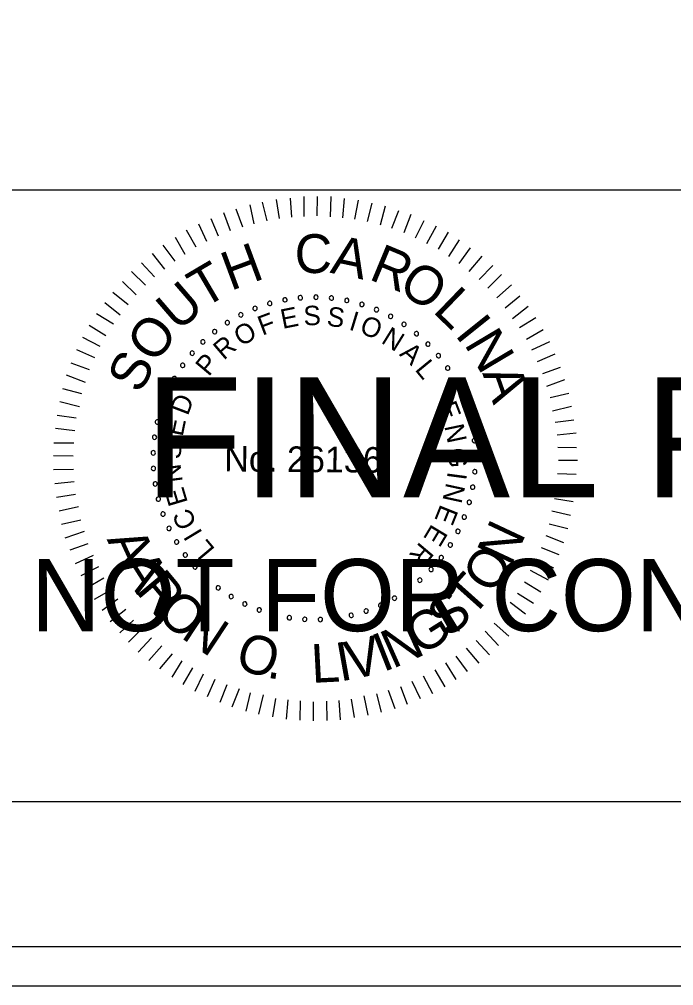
# Model space of a CAD drawing. Extents: x 967 to 1623, y 964 to 7064.
# Drawn here: x 1170.56 to 1189.3, y 6003.72 to 6031.36 of the extents above; entities that cross this region are included whole.
import ezdxf

# ---------------------------------------------------------------- set-up
doc = ezdxf.new("R2010")
doc.units = 0
for name, color, linetype in [('RD_SHT_Bndy', 7, 'Continuous'), ('RD_SHT_IplotShp', 7, 'Continuous'), ('RD_SHT_Misc1', 7, 'Continuous'), ('RD_SHT_Misc2', 7, 'Continuous'), ('RD_Sketch1', 7, 'Continuous')]:
    doc.layers.add(name, color=color, linetype=linetype)

msp = doc.modelspace()

# ---------------------------------------------------------------- linework, layer by layer
at = {"layer": 'RD_SHT_Bndy'}
for p, q in [((996.114, 6026.486), (1323.886, 6026.486)), ((1323.886, 6008.983), (996.114, 6008.983))]:
    msp.add_line(p, q, dxfattribs=at)
at = {"layer": 'RD_SHT_IplotShp'}
for points in [[(967.409, 6003.72), (1326.285, 6003.72), (1326.285, 6223.72), (967.409, 6223.72)], [(988.525, 6004.84), (1326.285, 6004.84), (1326.285, 6222.6), (988.525, 6222.6)]]:
    msp.add_lwpolyline(points, close=True, dxfattribs=at)
at = {"layer": 'RD_SHT_Misc1'}
for p, q in [((1177.287, 6025.508), (1177.169, 6026.054)), ((1177.657, 6025.597), (1177.53, 6026.128)), ((1178.01, 6025.663), (1177.93, 6026.209)), ((1178.364, 6025.699), (1178.33, 6026.244)), ((1178.717, 6025.719), (1178.722, 6026.295)), ((1179.093, 6025.739), (1179.098, 6026.292)), ((1179.469, 6025.713), (1179.489, 6026.288)), ((1179.829, 6025.687), (1179.872, 6026.231)), ((1180.174, 6025.646), (1180.271, 6026.19)), ((1180.535, 6025.573), (1180.662, 6026.102)), ((1180.902, 6025.478), (1181.045, 6026.022)), ((1176.61, 6025.306), (1176.423, 6025.83)), ((1176.964, 6025.419), (1176.769, 6025.935)), ((1181.231, 6025.384), (1181.428, 6025.896)), ((1181.584, 6025.265), (1181.78, 6025.786)), ((1175.933, 6025.005), (1175.699, 6025.506)), ((1176.264, 6025.156), (1176.053, 6025.657)), ((1181.905, 6025.109), (1182.154, 6025.606)), ((1175.624, 6024.846), (1175.352, 6025.332)), ((1182.226, 6024.953), (1182.506, 6025.45)), ((1182.562, 6024.789), (1182.85, 6025.27)), ((1175.308, 6024.634), (1175.036, 6025.12)), ((1182.86, 6024.572), (1183.163, 6025.053)), ((1174.729, 6024.217), (1174.372, 6024.665)), ((1175.03, 6024.445), (1174.681, 6024.9)), ((1183.158, 6024.378), (1183.484, 6024.828)), ((1174.435, 6023.997), (1174.062, 6024.399)), ((1183.447, 6024.145), (1183.811, 6024.587)), ((1174.172, 6023.753), (1173.776, 6024.148)), ((1183.729, 6023.92), (1184.116, 6024.316)), ((1173.909, 6023.479), (1173.52, 6023.858)), ((1183.98, 6023.672), (1184.368, 6024.061)), ((1173.684, 6023.197), (1173.242, 6023.546)), ((1184.232, 6023.394), (1184.657, 6023.767)), ((1173.451, 6022.9), (1173.009, 6023.256)), ((1184.475, 6023.108), (1184.892, 6023.45)), ((1184.687, 6022.807), (1185.128, 6023.156)), ((1173.257, 6022.64), (1172.776, 6022.936)), ((1184.885, 6022.544), (1185.355, 6022.832)), ((1173.039, 6022.312), (1172.559, 6022.6)), ((1185.081, 6022.213), (1185.56, 6022.493)), ((1172.883, 6022.006), (1172.379, 6022.256)), ((1172.727, 6021.677), (1172.215, 6021.904)), ((1185.24, 6021.904), (1185.756, 6022.145)), ((1185.399, 6021.573), (1185.907, 6021.791)), ((1172.571, 6021.333), (1172.051, 6021.53)), ((1185.549, 6021.226), (1186.057, 6021.414)), ((1172.461, 6020.974), (1171.91, 6021.178)), ((1185.669, 6020.865), (1186.185, 6021.06)), ((1172.351, 6020.652), (1171.807, 6020.787)), ((1185.759, 6020.541), (1186.297, 6020.667)), ((1172.286, 6020.276), (1171.727, 6020.419)), ((1185.832, 6020.165), (1186.371, 6020.298)), ((1172.191, 6019.955), (1171.647, 6020.029)), ((1185.906, 6019.842), (1186.436, 6019.906)), ((1172.15, 6019.587), (1171.598, 6019.653)), ((1185.964, 6019.473), (1186.51, 6019.53)), ((1172.124, 6019.234), (1171.548, 6019.239)), ((1185.977, 6019.12), (1186.514, 6019.115)), ((1172.105, 6018.866), (1171.545, 6018.871)), ((1185.997, 6018.751), (1186.542, 6018.747)), ((1172.118, 6018.482), (1171.542, 6018.471)), ((1185.971, 6018.368), (1186.508, 6018.348)), ((1172.138, 6018.136), (1171.585, 6018.072)), ((1185.952, 6018.022), (1186.497, 6017.949)), ((1172.173, 6017.768), (1171.627, 6017.688)), ((1185.888, 6017.655), (1186.417, 6017.566)), ((1172.262, 6017.414), (1171.701, 6017.296)), ((1185.808, 6017.302), (1186.345, 6017.175)), ((1172.321, 6017.037), (1171.774, 6016.911)), ((1185.729, 6016.926), (1186.265, 6016.792)), ((1172.425, 6016.707), (1171.871, 6016.519)), ((1172.53, 6016.36), (1172.007, 6016.173)), ((1185.634, 6016.597), (1186.146, 6016.401)), ((1185.508, 6016.253), (1186.013, 6016.057)), ((1172.681, 6016.029), (1172.165, 6015.788)), ((1185.352, 6015.924), (1185.857, 6015.675)), ((1172.831, 6015.705), (1172.323, 6015.441)), ((1185.188, 6015.603), (1185.7, 6015.33)), ((1172.982, 6015.374), (1172.497, 6015.094)), ((1185.024, 6015.274), (1185.498, 6014.987)), ((1173.194, 6015.042), (1172.709, 6014.762)), ((1173.384, 6014.78), (1172.936, 6014.453)), ((1184.822, 6014.946), (1185.288, 6014.658)), ((1173.612, 6014.478), (1173.164, 6014.129)), ((1184.62, 6014.687), (1185.055, 6014.353)), ((1173.832, 6014.177), (1173.437, 6013.812)), ((1184.403, 6014.389), (1184.814, 6014.033)), ((1174.091, 6013.945), (1173.689, 6013.541)), ((1183.899, 6013.864), (1184.28, 6013.454)), ((1184.155, 6014.092), (1184.574, 6013.72)), ((1174.35, 6013.674), (1173.97, 6013.263)), ((1183.644, 6013.597), (1184.024, 6013.18)), ((1174.64, 6013.442), (1174.275, 6013.022)), ((1183.358, 6013.37), (1183.715, 6012.944)), ((1174.937, 6013.209), (1174.58, 6012.782)), ((1183.065, 6013.141), (1183.384, 6012.709)), ((1175.212, 6013.014), (1174.932, 6012.549)), ((1175.525, 6012.812), (1175.245, 6012.331)), ((1182.463, 6012.755), (1182.743, 6012.269)), ((1182.764, 6012.952), (1183.059, 6012.482)), ((1175.83, 6012.633), (1175.588, 6012.136)), ((1176.159, 6012.477), (1175.94, 6011.98)), ((1182.124, 6012.581), (1182.396, 6012.08)), ((1176.503, 6012.321), (1176.307, 6011.816)), ((1176.855, 6012.211), (1176.651, 6011.69)), ((1181.476, 6012.28), (1181.664, 6011.771)), ((1181.8, 6012.431), (1182.041, 6011.93)), ((1177.177, 6012.1), (1177.05, 6011.572)), ((1177.545, 6012.036), (1177.409, 6011.484)), ((1177.897, 6011.933), (1177.808, 6011.412)), ((1180.423, 6012.012), (1180.541, 6011.458)), ((1180.791, 6012.07), (1180.926, 6011.54)), ((1181.122, 6012.175), (1181.31, 6011.652)), ((1178.25, 6011.892), (1178.207, 6011.34)), ((1178.603, 6011.866), (1178.598, 6011.313)), ((1178.978, 6011.84), (1178.974, 6011.295)), ((1179.355, 6011.86), (1179.365, 6011.307)), ((1179.715, 6011.88), (1179.749, 6011.327)), ((1180.061, 6011.915), (1180.149, 6011.393))]:
    msp.add_line(p, q, dxfattribs=at)
for centre, start, end in [((1177.734, 6023.235), 16.1422, 196.1422), ((1178.168, 6023.337), 10.6038, 190.6038), ((1178.168, 6023.337), 190.6038, 10.6038), ((1178.609, 6023.397), 5.0653, 185.0653), ((1178.609, 6023.397), 185.0653, 5.0653), ((1179.055, 6023.414), 359.5268, 179.5268), ((1179.055, 6023.414), 179.5268, 359.5268), ((1179.5, 6023.388), 353.9884, 173.9884), ((1179.5, 6023.388), 173.9884, 353.9884), ((1179.94, 6023.319), 168.4499, 348.4499), ((1179.94, 6023.319), 348.4499, 168.4499), ((1180.372, 6023.208), 342.9114, 162.9114), ((1177.312, 6023.091), 21.6807, 201.6807), ((1177.312, 6023.091), 201.6807, 21.6807), ((1177.734, 6023.235), 196.1422, 16.1422), ((1180.372, 6023.208), 162.9114, 342.9114), ((1180.79, 6023.056), 157.373, 337.373), ((1180.79, 6023.056), 337.373, 157.373), ((1176.52, 6022.686), 32.7576, 212.7576), ((1176.52, 6022.686), 212.7576, 32.7576), ((1176.906, 6022.908), 27.2191, 207.2191), ((1176.906, 6022.908), 207.2191, 27.2191), ((1181.193, 6022.864), 151.8345, 331.8345), ((1181.193, 6022.864), 331.8345, 151.8345), ((1176.156, 6022.428), 38.2961, 218.2961), ((1176.156, 6022.428), 218.2961, 38.2961), ((1181.574, 6022.634), 146.2961, 326.2961), ((1181.574, 6022.634), 326.2961, 146.2961), ((1181.932, 6022.368), 320.7576, 140.7576), ((1175.82, 6022.135), 43.8345, 223.8345), ((1175.82, 6022.135), 223.8345, 43.8345), ((1181.932, 6022.368), 140.7576, 320.7576), ((1175.513, 6021.812), 49.373, 229.373), ((1182.263, 6022.069), 135.2191, 315.2191), ((1182.263, 6022.069), 315.2191, 135.2191), ((1175.513, 6021.812), 229.373, 49.373), ((1182.563, 6021.74), 129.6807, 309.6807), ((1182.563, 6021.74), 309.6807, 129.6807), ((1175.239, 6021.461), 54.9114, 234.9114), ((1175.239, 6021.461), 234.9114, 54.9114), ((1182.83, 6021.383), 124.1422, 304.1422), ((1182.83, 6021.383), 304.1422, 124.1422), ((1175, 6021.085), 60.4499, 240.4499), ((1175, 6021.085), 240.4499, 60.4499), ((1183.061, 6021.002), 118.6038, 298.6038), ((1183.061, 6021.002), 298.6038, 118.6038), ((1174.798, 6020.687), 65.9884, 245.9884), ((1174.798, 6020.687), 245.9884, 65.9884), ((1183.255, 6020.601), 113.0653, 293.0653), ((1183.255, 6020.601), 293.0653, 113.0653), ((1174.636, 6020.272), 71.5268, 251.5268), ((1174.636, 6020.272), 251.5268, 71.5268), ((1183.408, 6020.182), 107.5268, 287.5268), ((1183.408, 6020.182), 287.5268, 107.5268), ((1174.514, 6019.843), 77.0653, 257.0653), ((1174.514, 6019.843), 257.0653, 77.0653), ((1183.521, 6019.751), 101.9884, 281.9884), ((1183.521, 6019.751), 281.9884, 101.9884), ((1174.435, 6019.405), 82.6038, 262.6038), ((1174.435, 6019.405), 262.6038, 82.6038), ((1183.592, 6019.311), 96.4499, 276.4499), ((1183.592, 6019.311), 276.4499, 96.4499), ((1174.398, 6018.961), 88.1422, 268.1422), ((1174.398, 6018.961), 268.1422, 88.1422), ((1183.619, 6018.866), 90.9114, 270.9114), ((1183.619, 6018.866), 270.9114, 90.9114), ((1174.404, 6018.515), 93.6807, 273.6807), ((1174.404, 6018.515), 273.6807, 93.6807), ((1183.604, 6018.421), 85.373, 265.373), ((1183.604, 6018.421), 265.373, 85.373), ((1174.453, 6018.072), 99.2191, 279.2191), ((1174.453, 6018.072), 279.2191, 99.2191), ((1183.546, 6017.979), 79.8345, 259.8345), ((1183.546, 6017.979), 259.8345, 79.8345), ((1174.545, 6017.636), 104.7576, 284.7576), ((1174.545, 6017.636), 284.7576, 104.7576), ((1183.445, 6017.545), 74.2961, 254.2961), ((1183.445, 6017.545), 254.2961, 74.2961), ((1174.678, 6017.211), 110.2961, 290.2961), ((1174.678, 6017.211), 290.2961, 110.2961), ((1183.303, 6017.122), 68.7576, 248.7576), ((1183.303, 6017.122), 248.7576, 68.7576), ((1174.852, 6016.8), 115.8345, 295.8345), ((1174.852, 6016.8), 295.8345, 115.8345), ((1183.121, 6016.716), 63.2191, 243.2191), ((1183.121, 6016.716), 243.2191, 63.2191), ((1175.065, 6016.409), 121.373, 301.373), ((1175.065, 6016.409), 301.373, 121.373), ((1182.9, 6016.328), 57.6807, 237.6807), ((1182.9, 6016.328), 237.6807, 57.6807), ((1175.314, 6016.039), 126.9114, 306.9114), ((1175.314, 6016.039), 306.9114, 126.9114), ((1182.643, 6015.964), 52.1422, 232.1422), ((1182.643, 6015.964), 232.1422, 52.1422), ((1175.598, 6015.696), 132.4499, 312.4499), ((1175.598, 6015.696), 312.4499, 132.4499), ((1182.353, 6015.627), 46.6038, 226.6038), ((1182.353, 6015.627), 226.6038, 46.6038), ((1175.914, 6015.381), 137.9884, 317.9884), ((1175.914, 6015.381), 317.9884, 137.9884), ((1182.03, 6015.319), 41.0653, 221.0653), ((1182.03, 6015.319), 221.0653, 41.0653), ((1176.258, 6015.099), 143.5268, 323.5268), ((1176.258, 6015.099), 323.5268, 143.5268), ((1181.68, 6015.043), 35.5268, 215.5268), ((1181.68, 6015.043), 215.5268, 35.5268), ((1176.629, 6014.851), 149.0653, 329.0653), ((1176.629, 6014.851), 329.0653, 149.0653), ((1177.021, 6014.639), 334.6038, 154.6038), ((1181.305, 6014.803), 29.9884, 209.9884), ((1181.305, 6014.803), 209.9884, 29.9884), ((1177.021, 6014.639), 154.6038, 334.6038), ((1177.432, 6014.467), 160.1422, 340.1422), ((1177.432, 6014.467), 340.1422, 160.1422), ((1180.494, 6014.436), 18.9114, 198.9114), ((1180.494, 6014.436), 198.9114, 18.9114), ((1180.908, 6014.6), 24.4499, 204.4499), ((1180.908, 6014.6), 204.4499, 24.4499), ((1177.858, 6014.335), 165.6807, 345.6807), ((1177.858, 6014.335), 345.6807, 165.6807), ((1178.294, 6014.245), 351.2191, 171.2191), ((1178.294, 6014.245), 171.2191, 351.2191), ((1178.737, 6014.198), 356.7576, 176.7576), ((1178.737, 6014.198), 176.7576, 356.7576), ((1179.183, 6014.193), 2.2961, 182.2961), ((1179.183, 6014.193), 182.2961, 2.2961), ((1179.627, 6014.232), 7.8345, 187.8345), ((1179.627, 6014.232), 187.8345, 7.8345), ((1180.065, 6014.313), 13.373, 193.373), ((1180.065, 6014.313), 193.373, 13.373)]:
    msp.add_arc(centre, 0.0627, start, end, dxfattribs=at)
at = {"layer": 'RD_Sketch1'}
msp.add_lwpolyline([(967.409, 6003.72), (1326.285, 6003.72), (1326.285, 6223.72), (967.409, 6223.72)], close=True, dxfattribs=at)

# ---------------------------------------------------------------- texts
at = {"layer": 'RD_SHT_Misc1'}
for s, height, rotation, p in [('C', 1.11, 359.5482, (1178.442, 6024.108)), ('H', 1.11, 20.3637, (1176.614, 6023.587)), ('A', 1.11, 348.1981, (1179.439, 6024.115)), ('R', 1.11, 337.4344, (1180.541, 6023.937)), ('T', 1.11, 30.4992, (1175.828, 6023.072)), ('O', 1.108, 326.5869, (1181.366, 6023.609)), ('U', 1.11, 40.8022, (1175.102, 6022.403)), ('L', 1.11, 315.9488, (1182.373, 6023.003)), ('E', 0.557, 11.4103, (1178.103, 6022.503)), ('S', 0.557, 2.208, (1178.709, 6022.601)), ('S', 0.557, 352.6608, (1179.346, 6022.599)), ('I', 0.557, 343.1136, (1179.975, 6022.491)), ('O', 1.11, 52.0267, (1174.435, 6021.474)), ('F', 0.557, 20.6127, (1177.52, 6022.309)), ('O', 0.557, 338.4392, (1180.274, 6022.401)), ('I', 1.11, 308.6613, (1183.011, 6022.338)), ('O', 0.557, 30.8477, (1176.917, 6021.987)), ('N', 0.557, 328.2042, (1180.896, 6022.12)), ('N', 1.11, 300.7037, (1183.285, 6022.075)), ('R', 0.557, 40.3949, (1176.415, 6021.594)), ('A', 0.557, 318.657, (1181.424, 6021.762)), ('S', 1.108, 63.2511, (1174.029, 6020.619)), ('P', 0.557, 49.9421, (1175.985, 6021.124)), ('L', 0.557, 309.4546, (1181.869, 6021.339)), ('A', 1.11, 289.4792, (1183.814, 6021.243)), ('D', 0.557, 69.0364, (1175.386, 6020.003)), ('E', 0.557, 291.049, (1182.53, 6020.307)), ('E', 0.557, 78.2388, (1175.238, 6019.407)), ('N', 0.557, 281.8466, (1182.728, 6019.726)), ('S', 0.557, 87.786, (1175.187, 6018.772)), ('No. 26136', 0.7311, 359.5268, (1176.429, 6018.43)), ('G', 0.557, 272.2995, (1182.833, 6019.097)), ('N', 0.557, 97.3332, (1175.242, 6018.137)), ('I', 0.557, 262.4084, (1182.83, 6018.437)), ('N', 0.557, 257.7339, (1182.789, 6018.127)), ('E', 0.557, 106.5355, (1175.394, 6017.541)), ('E', 0.557, 248.1867, (1182.628, 6017.511)), ('C', 0.557, 116.4266, (1175.661, 6016.938)), ('N', 1.105, 64.8922, (1184.632, 6015.684)), ('I', 0.557, 121.1011, (1175.823, 6016.67)), ('E', 0.557, 238.9844, (1182.378, 6016.949)), ('A', 1.105, 294.7297, (1173.062, 6016.486)), ('L', 0.557, 129.9595, (1176.187, 6016.204)), ('R', 0.557, 229.782, (1182.041, 6016.435)), ('O', 1.105, 56.2059, (1184.102, 6014.874)), ('A', 1.105, 302.2892, (1173.414, 6015.72)), ('R', 1.105, 309.8487, (1173.865, 6015.007)), ('T', 1.105, 48.2685, (1183.515, 6014.211)), ('O', 1.105, 317.7861, (1174.434, 6014.33)), ('S', 1.105, 40.3311, (1182.842, 6013.636)), ('N', 1.105, 326.4725, (1175.158, 6013.686)), ('G', 1.105, 32.0198, (1182.059, 6013.14)), ('N', 1.105, 24.0824, (1181.252, 6012.776)), ('O', 1.105, 342.3472, (1176.697, 6012.82)), ('V', 1.105, 12.7741, (1180.033, 6012.457)), ('I', 1.105, 21.4605, (1180.976, 6012.681)), ('L', 1.105, 2.9677, (1178.943, 6012.379)), ('I', 1.105, 10.1523, (1179.743, 6012.418)), ('.', 1.105, 351.0336, (1177.623, 6012.536))]:
    msp.add_text(s, height=height, rotation=rotation, dxfattribs=at).set_placement(p)
at = {"layer": 'RD_SHT_Misc2'}
for s, height, p in [('FINAL PLANS', 3.4375, (1174.145, 6017.685)), ('NOT FOR CONSTRUCTION', 2.0625, (1170.901, 6013.86))]:
    msp.add_text(s, height=height, dxfattribs=at).set_placement(p)

doc.saveas('drawing.dxf')
